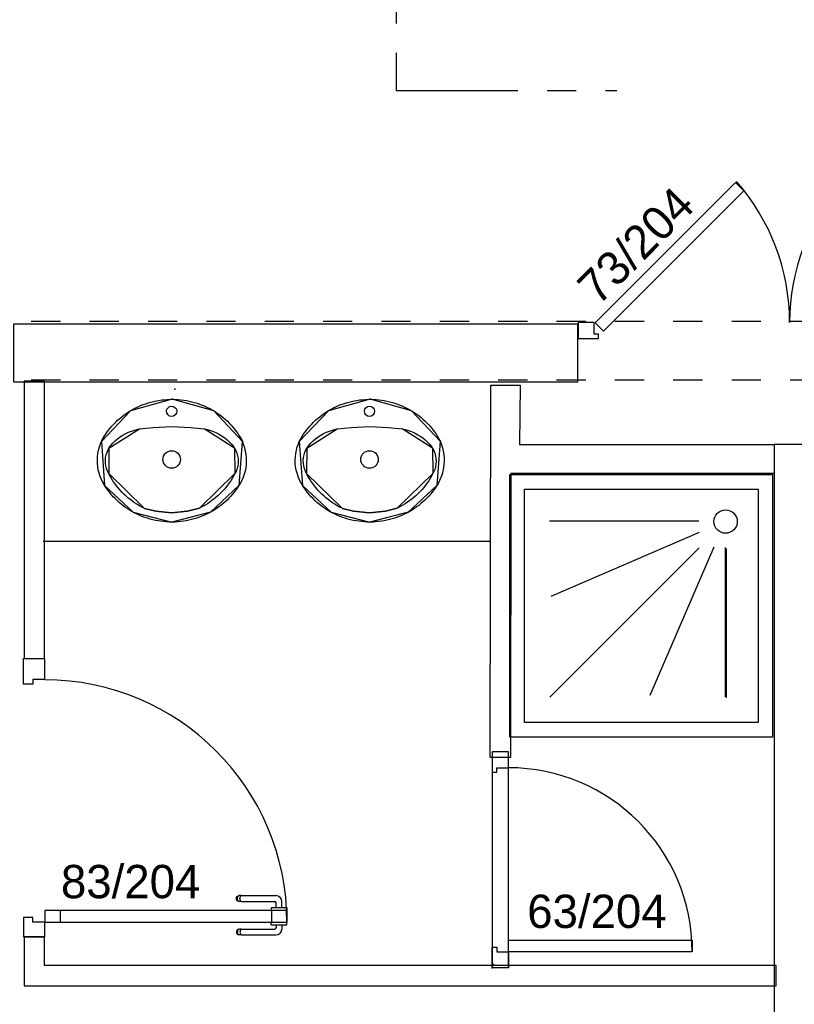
# Model space of a CAD drawing. Header units: millimetres. Extents: x -15 to 127, y -65 to 67.
# Tile 284 of 476: x 27.33 to 29.99, y 26.52 to 29.89. Entities that reach past the tile are written whole.
import ezdxf

# ---------------------------------------------------------------- set-up
doc = ezdxf.new("R2010")
doc.units = ezdxf.units.MM
doc.header["$MEASUREMENT"] = 0
doc.linetypes.add('PC_DASH_2', pattern=[0.125, 0.055556, -0.069444])
doc.linetypes.add('PC_DASH_6', pattern=[0.638889, 0.416667, -0.083333, 0.055556, -0.083333])
doc.layers.add('structure rdc', color=7, linetype='Continuous')
doc.styles.get("Standard").update_dxf_attribs({"font": 'BKANT.TTF'})

# ---------------------------------------------------------------- blocks, each defined once
blk = doc.blocks.new('PD_8903')
at = {"layer": 'structure rdc', "color": 0}
for points in [[(29.8044, -16.9739), (29.8327, -17.0021), (29.3518, -17.483), (29.3235, -17.4547), (29.8044, -16.9739)], [(29.2649, -17.4526), (29.2649, -17.5076), (29.3349, -17.5076), (29.3349, -17.4926), (29.3199, -17.4926), (29.3199, -17.4526), (29.2649, -17.4526)]]:
    blk.add_lwpolyline(points, dxfattribs=at)
blk.add_arc((29.2599, -17.4526), 0.73, 0, 41.3481, dxfattribs=at)
blk = doc.blocks.new('PD_8904')
at = {"layer": 'structure rdc', "color": 0}
for points in [[(30.1754, -16.9739), (30.1471, -17.0021), (30.628, -17.483), (30.6563, -17.4547), (30.1754, -16.9739)], [(30.7149, -17.4526), (30.7149, -17.5076), (30.6449, -17.5076), (30.6449, -17.4926), (30.6599, -17.4926), (30.6599, -17.4526), (30.7149, -17.4526)]]:
    blk.add_lwpolyline(points, dxfattribs=at)
blk.add_arc((30.7199, -17.4526), 0.73, 138.6519, 180, dxfattribs=at)
blk = doc.blocks.new('PD_9025')
at = {"layer": 'structure rdc', "color": 0}
for points in [[(28.551, -18.1367), (28.5416, -18.1365), (28.5322, -18.136), (28.5228, -18.1352), (28.5134, -18.1341), (28.5041, -18.1326), (28.4948, -18.1309), (28.4856, -18.1288), (28.4765, -18.1264), (28.4675, -18.1237), (28.4586, -18.1207), (28.4498, -18.1174), (28.4411, -18.1138), (28.4326, -18.11), (28.4242, -18.1058), (28.416, -18.1014), (28.4079, -18.0966), (28.4, -18.0917), (28.3923, -18.0864), (28.3847, -18.0809), (28.3774, -18.0751), (28.3703, -18.0691), (28.3634, -18.0629), (28.3568, -18.0564), (28.3504, -18.0497), (28.3442, -18.0428), (28.3383, -18.0357), (28.3326, -18.0284), (28.3272, -18.021), (28.3221, -18.0133), (28.3208, -18.0112), (28.315, -18.0013), (28.3099, -17.991), (28.3056, -17.9803), (28.302, -17.9694), (28.2992, -17.9583), (28.2973, -17.947), (28.2962, -17.9357), (28.2959, -17.9242), (28.2964, -17.9128), (28.2977, -17.9015), (28.2999, -17.8902), (28.3028, -17.8792), (28.3066, -17.8683), (28.3096, -17.861), (28.314, -17.8529), (28.3186, -17.845), (28.3236, -17.8372), (28.3288, -17.8296), (28.3343, -17.8221), (28.34, -17.8149), (28.346, -17.8079), (28.3523, -17.801), (28.3588, -17.7944), (28.3655, -17.788), (28.3725, -17.7818), (28.3797, -17.7759), (28.3871, -17.7702), (28.3947, -17.7648), (28.4025, -17.7596), (28.4104, -17.7547), (28.4186, -17.7501), (28.4269, -17.7457), (28.4353, -17.7417), (28.4439, -17.7379), (28.4526, -17.7344), (28.4615, -17.7312), (28.4704, -17.7283), (28.4795, -17.7257), (28.4886, -17.7234), (28.4978, -17.7215), (28.5071, -17.7198), (28.5165, -17.7184), (28.5259, -17.7174), (28.5353, -17.7167), (28.5447, -17.7163), (28.5542, -17.7162), (28.5636, -17.7165), (28.573, -17.717), (28.5824, -17.7179), (28.5918, -17.7191), (28.6011, -17.7206), (28.6103, -17.7224), (28.6195, -17.7246), (28.6286, -17.727), (28.6376, -17.7298), (28.6465, -17.7328), (28.6553, -17.7362), (28.664, -17.7398), (28.6725, -17.7437), (28.6809, -17.7479), (28.6891, -17.7524), (28.6971, -17.7572), (28.705, -17.7623), (28.7127, -17.7676), (28.7202, -17.7731), (28.7275, -17.7789), (28.7346, -17.785), (28.7414, -17.7913), (28.748, -17.7978), (28.7544, -17.8045), (28.7605, -17.8115), (28.7664, -17.8186), (28.772, -17.826), (28.7774, -17.8335), (28.7824, -17.8412), (28.7872, -17.8491), (28.7917, -17.8571), (28.7943, -17.8619), (28.7924, -17.861), (28.7967, -17.8717), (28.8002, -17.8826), (28.8029, -17.8937), (28.8048, -17.905), (28.8059, -17.9164), (28.8062, -17.9278), (28.8056, -17.9392), (28.8042, -17.9506), (28.802, -17.9618), (28.799, -17.9728), (28.7952, -17.9837), (28.7906, -17.9942), (28.7853, -18.0044), (28.7813, -18.0112), (28.7762, -18.0189), (28.7709, -18.0265), (28.7653, -18.0338), (28.7594, -18.041), (28.7533, -18.0479), (28.747, -18.0547), (28.7404, -18.0612), (28.7336, -18.0675), (28.7265, -18.0736), (28.7193, -18.0794), (28.7118, -18.085), (28.7041, -18.0903), (28.6963, -18.0953), (28.6882, -18.1001), (28.68, -18.1046), (28.6717, -18.1089), (28.6632, -18.1128), (28.6545, -18.1165), (28.6458, -18.1199), (28.6369, -18.1229), (28.6279, -18.1257), (28.6188, -18.1282), (28.6097, -18.1303), (28.6004, -18.1322), (28.5911, -18.1337), (28.5818, -18.1349), (28.5724, -18.1358), (28.563, -18.1364), (28.5535, -18.1367), (28.551, -18.1367)], [(28.7943, -17.8619), (28.6947, -17.7557), (28.5522, -17.7162), (28.4096, -17.7552), (28.3096, -17.861)], [(28.3096, -17.861), (28.3208, -18.0112)], [(28.7924, -17.861), (28.7813, -18.0112)], [(28.3208, -18.0112), (28.419, -18.103), (28.551, -18.1367)], [(28.7812, -18.0112), (28.6831, -18.103), (28.551, -18.1367)]]:
    blk.add_lwpolyline(points, dxfattribs=at)
blk = doc.blocks.new('PD_9026')
at = {"layer": 'structure rdc', "color": 0}
for points in [[(28.7673, -17.9708), (28.7629, -17.979), (28.7581, -17.9871), (28.7531, -17.995), (28.7478, -18.0028), (28.7422, -18.0103), (28.7364, -18.0177), (28.7303, -18.0249), (28.7239, -18.0319), (28.7173, -18.0386), (28.7104, -18.0451), (28.7033, -18.0514), (28.696, -18.0574), (28.6885, -18.0632), (28.6808, -18.0688), (28.6729, -18.074), (28.6648, -18.079), (28.6565, -18.0837), (28.648, -18.0882), (28.6454, -18.0895), (28.6053, -18.0998), (28.5506, -18.1048), (28.496, -18.0996), (28.4575, -18.0904), (28.4566, -18.0895), (28.4481, -18.0851), (28.4398, -18.0805), (28.4316, -18.0756), (28.4236, -18.0704), (28.4158, -18.0649), (28.4083, -18.0592), (28.4009, -18.0533), (28.3937, -18.0471), (28.3868, -18.0406), (28.3801, -18.0339), (28.3737, -18.027), (28.3675, -18.0199), (28.3616, -18.0126), (28.3559, -18.0051), (28.3505, -17.9974), (28.3454, -17.9895), (28.3406, -17.9815), (28.3361, -17.9733), (28.3347, -17.9708), (28.3306, -17.9622), (28.3273, -17.9533), (28.3251, -17.9442), (28.3238, -17.9348), (28.3236, -17.9254), (28.3244, -17.916), (28.3262, -17.9067), (28.329, -17.8977), (28.3327, -17.889), (28.3357, -17.8835), (28.3422, -17.8748), (28.3494, -17.8665), (28.3571, -17.8588), (28.3654, -17.8516), (28.3741, -17.8449), (28.3834, -17.8389), (28.393, -17.8335), (28.403, -17.8288), (28.4134, -17.8248), (28.4239, -17.8214), (28.4347, -17.8188), (28.4399, -17.8178), (28.4875, -17.8127), (28.5506, -17.8089), (28.6154, -17.813), (28.6622, -17.8178), (28.6731, -17.8201), (28.6838, -17.8231), (28.6942, -17.8268), (28.7044, -17.8312), (28.7142, -17.8363), (28.7236, -17.842), (28.7326, -17.8484), (28.7411, -17.8553), (28.7491, -17.8629), (28.7566, -17.8709), (28.7634, -17.8794), (28.7664, -17.8835), (28.7707, -17.8919), (28.7742, -17.9008), (28.7766, -17.9099), (28.7781, -17.9192), (28.7785, -17.9286), (28.7779, -17.938), (28.7763, -17.9473), (28.7737, -17.9564), (28.7701, -17.9652), (28.7673, -17.9708)], [(28.3357, -17.8835), (28.4399, -17.8178)], [(28.4399, -17.8178), (28.4875, -17.8127), (28.5506, -17.8089), (28.6154, -17.813), (28.6622, -17.8178)], [(28.7664, -17.8835), (28.6622, -17.8178)], [(28.3357, -17.8835), (28.3347, -17.9708)], [(28.7664, -17.8835), (28.7673, -17.9708)], [(28.3347, -17.9708), (28.4566, -18.0895)], [(28.7673, -17.9708), (28.6454, -18.0895)], [(28.4575, -18.0904), (28.496, -18.0996), (28.5506, -18.1048), (28.6053, -18.0998), (28.6454, -18.0895)]]:
    blk.add_lwpolyline(points, dxfattribs=at)
blk = doc.blocks.new('PD_9024')
at = {"layer": 'structure rdc', "color": 0}
for points in [[(28.3357, -17.8835), (28.4399, -17.8178)], [(28.4399, -17.8178), (28.4875, -17.8127), (28.5506, -17.8089), (28.6154, -17.813), (28.6622, -17.8178)], [(28.7664, -17.8835), (28.6622, -17.8178)], [(28.3357, -17.8835), (28.3347, -17.9708)], [(28.7664, -17.8835), (28.7673, -17.9708)], [(28.3347, -17.9708), (28.4566, -18.0895)], [(28.7673, -17.9708), (28.6454, -18.0895)], [(28.4575, -18.0904), (28.496, -18.0996), (28.5506, -18.1048), (28.6053, -18.0998), (28.6454, -18.0895)]]:
    blk.add_lwpolyline(points, dxfattribs=at)
for centre, radius in [((28.5505, -17.7573), 0.0175), ((28.5505, -17.9221), 0.03)]:
    blk.add_circle(centre, radius, dxfattribs=at)
at = {"layer": 'structure rdc'}
for name in ['PD_9025', 'PD_9026']:
    blk.add_blockref(name, (0, 0), dxfattribs=at)
blk = doc.blocks.new('PD_9028')
at = {"layer": 'structure rdc', "color": 0}
for points in [[(27.8729, -18.1367), (27.8635, -18.1365), (27.8541, -18.136), (27.8447, -18.1352), (27.8353, -18.1341), (27.826, -18.1326), (27.8167, -18.1309), (27.8075, -18.1288), (27.7984, -18.1264), (27.7894, -18.1237), (27.7805, -18.1207), (27.7717, -18.1174), (27.763, -18.1138), (27.7545, -18.11), (27.7461, -18.1058), (27.7379, -18.1014), (27.7298, -18.0966), (27.7219, -18.0917), (27.7142, -18.0864), (27.7066, -18.0809), (27.6993, -18.0751), (27.6922, -18.0691), (27.6853, -18.0629), (27.6787, -18.0564), (27.6723, -18.0497), (27.6661, -18.0428), (27.6602, -18.0357), (27.6545, -18.0284), (27.6491, -18.021), (27.644, -18.0133), (27.6427, -18.0112), (27.6369, -18.0013), (27.6318, -17.991), (27.6274, -17.9803), (27.6239, -17.9694), (27.6211, -17.9583), (27.6192, -17.947), (27.6181, -17.9357), (27.6178, -17.9242), (27.6183, -17.9128), (27.6196, -17.9015), (27.6218, -17.8902), (27.6247, -17.8792), (27.6285, -17.8683), (27.6315, -17.861), (27.6359, -17.8529), (27.6405, -17.845), (27.6455, -17.8372), (27.6507, -17.8296), (27.6562, -17.8221), (27.6619, -17.8149), (27.6679, -17.8079), (27.6742, -17.801), (27.6807, -17.7944), (27.6874, -17.788), (27.6944, -17.7818), (27.7016, -17.7759), (27.709, -17.7702), (27.7166, -17.7648), (27.7243, -17.7596), (27.7323, -17.7547), (27.7404, -17.7501), (27.7487, -17.7457), (27.7572, -17.7417), (27.7658, -17.7379), (27.7745, -17.7344), (27.7834, -17.7312), (27.7923, -17.7283), (27.8014, -17.7257), (27.8105, -17.7234), (27.8197, -17.7215), (27.829, -17.7198), (27.8384, -17.7184), (27.8478, -17.7174), (27.8572, -17.7167), (27.8666, -17.7163), (27.876, -17.7162), (27.8855, -17.7165), (27.8949, -17.717), (27.9043, -17.7179), (27.9137, -17.7191), (27.923, -17.7206), (27.9322, -17.7224), (27.9414, -17.7246), (27.9505, -17.727), (27.9595, -17.7298), (27.9684, -17.7328), (27.9772, -17.7362), (27.9859, -17.7398), (27.9944, -17.7437), (28.0028, -17.7479), (28.011, -17.7524), (28.019, -17.7572), (28.0269, -17.7623), (28.0346, -17.7676), (28.0421, -17.7731), (28.0494, -17.7789), (28.0564, -17.785), (28.0633, -17.7913), (28.0699, -17.7978), (28.0763, -17.8045), (28.0824, -17.8115), (28.0883, -17.8186), (28.0939, -17.826), (28.0993, -17.8335), (28.1043, -17.8412), (28.1091, -17.8491), (28.1136, -17.8571), (28.1162, -17.8619), (28.1143, -17.861), (28.1186, -17.8717), (28.1221, -17.8826), (28.1248, -17.8937), (28.1267, -17.905), (28.1278, -17.9164), (28.1281, -17.9278), (28.1275, -17.9392), (28.1261, -17.9506), (28.1239, -17.9618), (28.1209, -17.9728), (28.1171, -17.9837), (28.1125, -17.9942), (28.1072, -18.0044), (28.1031, -18.0112), (28.0981, -18.0189), (28.0928, -18.0265), (28.0872, -18.0338), (28.0813, -18.041), (28.0752, -18.0479), (28.0689, -18.0547), (28.0623, -18.0612), (28.0555, -18.0675), (28.0484, -18.0736), (28.0412, -18.0794), (28.0337, -18.085), (28.026, -18.0903), (28.0182, -18.0953), (28.0101, -18.1001), (28.0019, -18.1046), (27.9936, -18.1089), (27.9851, -18.1128), (27.9764, -18.1165), (27.9677, -18.1199), (27.9588, -18.1229), (27.9498, -18.1257), (27.9407, -18.1282), (27.9316, -18.1303), (27.9223, -18.1322), (27.913, -18.1337), (27.9037, -18.1349), (27.8943, -18.1358), (27.8849, -18.1364), (27.8754, -18.1367), (27.8729, -18.1367)], [(28.1162, -17.8619), (28.0166, -17.7557), (27.8741, -17.7162), (27.7315, -17.7552), (27.6315, -17.861)], [(27.6315, -17.861), (27.6427, -18.0112)], [(28.1143, -17.861), (28.1031, -18.0112)], [(27.6427, -18.0112), (27.7409, -18.103), (27.8729, -18.1367)], [(28.1031, -18.0112), (28.005, -18.103), (27.8729, -18.1367)]]:
    blk.add_lwpolyline(points, dxfattribs=at)
blk = doc.blocks.new('PD_9029')
at = {"layer": 'structure rdc', "color": 0}
for points in [[(28.0892, -17.9708), (28.0848, -17.979), (28.08, -17.9871), (28.075, -17.995), (28.0697, -18.0028), (28.0641, -18.0103), (28.0583, -18.0177), (28.0522, -18.0249), (28.0458, -18.0319), (28.0392, -18.0386), (28.0323, -18.0451), (28.0252, -18.0514), (28.0179, -18.0574), (28.0104, -18.0632), (28.0027, -18.0688), (27.9948, -18.074), (27.9867, -18.079), (27.9784, -18.0837), (27.9699, -18.0882), (27.9673, -18.0895), (27.9272, -18.0998), (27.8724, -18.1048), (27.8179, -18.0996), (27.7794, -18.0904), (27.7785, -18.0895), (27.77, -18.0851), (27.7617, -18.0805), (27.7535, -18.0756), (27.7455, -18.0704), (27.7377, -18.0649), (27.7302, -18.0592), (27.7228, -18.0533), (27.7156, -18.0471), (27.7087, -18.0406), (27.702, -18.0339), (27.6956, -18.027), (27.6894, -18.0199), (27.6835, -18.0126), (27.6778, -18.0051), (27.6724, -17.9974), (27.6673, -17.9895), (27.6625, -17.9815), (27.6579, -17.9733), (27.6566, -17.9708), (27.6525, -17.9622), (27.6492, -17.9533), (27.647, -17.9442), (27.6457, -17.9348), (27.6455, -17.9254), (27.6463, -17.916), (27.6481, -17.9067), (27.6509, -17.8977), (27.6546, -17.889), (27.6576, -17.8835), (27.6641, -17.8748), (27.6713, -17.8665), (27.679, -17.8588), (27.6873, -17.8516), (27.696, -17.8449), (27.7053, -17.8389), (27.7149, -17.8335), (27.7249, -17.8288), (27.7352, -17.8248), (27.7458, -17.8214), (27.7566, -17.8188), (27.7618, -17.8178), (27.8094, -17.8127), (27.8724, -17.8089), (27.9373, -17.813), (27.9841, -17.8178), (27.995, -17.8201), (28.0057, -17.8231), (28.0161, -17.8268), (28.0263, -17.8312), (28.0361, -17.8363), (28.0455, -17.842), (28.0545, -17.8484), (28.063, -17.8553), (28.071, -17.8629), (28.0785, -17.8709), (28.0853, -17.8794), (28.0883, -17.8835), (28.0926, -17.8919), (28.096, -17.9008), (28.0985, -17.9099), (28.0999, -17.9192), (28.1004, -17.9286), (28.0998, -17.938), (28.0982, -17.9473), (28.0956, -17.9564), (28.092, -17.9652), (28.0892, -17.9708)], [(27.6576, -17.8835), (27.7618, -17.8178)], [(27.7618, -17.8178), (27.8094, -17.8127), (27.8724, -17.8089), (27.9373, -17.813), (27.9841, -17.8178)], [(28.0883, -17.8835), (27.9841, -17.8178)], [(27.6576, -17.8835), (27.6566, -17.9708)], [(28.0883, -17.8835), (28.0892, -17.9708)], [(27.6566, -17.9708), (27.7785, -18.0895)], [(28.0892, -17.9708), (27.9673, -18.0895)], [(27.7794, -18.0904), (27.8179, -18.0996), (27.8724, -18.1048), (27.9272, -18.0998), (27.9673, -18.0895)]]:
    blk.add_lwpolyline(points, dxfattribs=at)
blk = doc.blocks.new('PD_9027')
at = {"layer": 'structure rdc', "color": 0}
for points in [[(27.6576, -17.8835), (27.7618, -17.8178)], [(27.7618, -17.8178), (27.8094, -17.8127), (27.8724, -17.8089), (27.9373, -17.813), (27.9841, -17.8178)], [(28.0883, -17.8835), (27.9841, -17.8178)], [(27.6576, -17.8835), (27.6566, -17.9708)], [(28.0883, -17.8835), (28.0892, -17.9708)], [(27.6566, -17.9708), (27.7785, -18.0895)], [(28.0892, -17.9708), (27.9673, -18.0895)], [(27.7794, -18.0904), (27.8179, -18.0996), (27.8724, -18.1048), (27.9272, -18.0998), (27.9673, -18.0895)]]:
    blk.add_lwpolyline(points, dxfattribs=at)
for centre, radius in [((27.8724, -17.7573), 0.0175), ((27.8724, -17.9221), 0.03)]:
    blk.add_circle(centre, radius, dxfattribs=at)
at = {"layer": 'structure rdc'}
for name in ['PD_9028', 'PD_9029']:
    blk.add_blockref(name, (0, 0), dxfattribs=at)
blk = doc.blocks.new('PD_9034')
at = {"layer": 'structure rdc', "color": 0}
for points in [[(29.0261, -18.9231), (28.9711, -18.9231), (28.9711, -18.9931), (28.9861, -18.9931), (28.9861, -18.9781), (29.0261, -18.9781), (29.0261, -18.9231)], [(29.0261, -19.6631), (28.9711, -19.6631), (28.9711, -19.5931), (28.9861, -19.5931), (28.9861, -19.6081), (29.0261, -19.6081), (29.0261, -19.6631)], [(29.0261, -19.6081), (29.0261, -19.5681), (29.6561, -19.5681), (29.6561, -19.6081), (29.0261, -19.6081)]]:
    blk.add_lwpolyline(points, dxfattribs=at)
blk.add_arc((29.0261, -19.6081), 0.63, 0, 90, dxfattribs=at)
blk = doc.blocks.new('PD_12130')
at = {"layer": 'structure rdc', "color": 0}
for p, q in [((28.213, -19.5057), (28.213, -19.5056)), ((28.213, -19.5155), (28.213, -19.5057)), ((28.213, -19.5156), (28.213, -19.5155)), ((28.213, -19.5156), (28.2146, -19.5156)), ((28.2146, -19.5156), (28.2193, -19.5156)), ((28.2193, -19.5156), (28.2265, -19.5156)), ((28.2265, -19.5156), (28.2353, -19.5156)), ((28.2302, -19.5156), (28.2302, -19.5261)), ((28.2353, -19.5156), (28.2447, -19.5156)), ((28.2447, -19.5156), (28.2535, -19.5156)), ((28.2499, -19.5156), (28.2499, -19.5308)), ((28.2535, -19.5156), (28.2607, -19.5156)), ((28.2607, -19.5156), (28.2654, -19.5156)), ((28.2654, -19.5156), (28.2671, -19.5156)), ((28.2671, -19.5057), (28.2671, -19.5056)), ((28.2671, -19.5155), (28.2671, -19.5057)), ((28.2671, -19.5156), (28.2671, -19.5155)), ((28.0949, -19.5376), (28.0943, -19.541)), ((28.0943, -19.541), (28.0949, -19.5444)), ((28.0966, -19.5346), (28.0949, -19.5376)), ((28.0949, -19.5444), (28.0966, -19.5474)), ((28.0993, -19.5323), (28.0966, -19.5346)), ((28.0966, -19.5474), (28.0993, -19.5497)), ((28.0978, -19.5376), (28.0973, -19.541)), ((28.0973, -19.541), (28.0978, -19.5444)), ((28.0994, -19.5346), (28.0978, -19.5376)), ((28.0978, -19.5444), (28.0994, -19.5474)), ((28.1025, -19.5311), (28.0993, -19.5323)), ((28.0993, -19.5497), (28.1025, -19.5509)), ((28.1018, -19.5323), (28.0994, -19.5346)), ((28.0994, -19.5474), (28.1018, -19.5497)), ((28.1047, -19.5311), (28.1025, -19.5311)), ((28.1047, -19.5509), (28.1025, -19.5509)), ((28.1109, -19.5311), (28.1047, -19.5311)), ((28.1109, -19.5509), (28.1047, -19.5509)), ((28.1069, -19.5376), (28.1066, -19.541)), ((28.1066, -19.541), (28.1069, -19.5444)), ((28.1078, -19.5346), (28.1069, -19.5376)), ((28.1069, -19.5444), (28.1078, -19.5474)), ((28.1092, -19.5323), (28.1078, -19.5346)), ((28.1078, -19.5474), (28.1092, -19.5497)), ((28.1109, -19.5311), (28.2252, -19.5311)), ((28.1109, -19.5509), (28.2299, -19.5509))]:
    blk.add_line(p, q, dxfattribs=at)
for centre, radius in [((28.2252, -19.5261), 0.00501), ((28.2299, -19.5308), 0.02)]:
    blk.add_arc(centre, radius, 270, 0, dxfattribs=at)
blk = doc.blocks.new('PD_12131')
at = {"layer": 'structure rdc', "color": 0}
for p, q in [((28.0943, -19.4261), (28.0949, -19.4226)), ((28.0949, -19.4226), (28.0966, -19.4196)), ((28.0966, -19.4196), (28.0993, -19.4174)), ((28.0973, -19.4261), (28.0978, -19.4226)), ((28.0978, -19.4226), (28.0994, -19.4196)), ((28.0993, -19.4174), (28.1025, -19.4162)), ((28.0994, -19.4196), (28.1018, -19.4174)), ((28.1047, -19.4162), (28.1025, -19.4162)), ((28.1109, -19.4162), (28.1047, -19.4162)), ((28.1066, -19.4261), (28.1069, -19.4226)), ((28.1069, -19.4226), (28.1078, -19.4196)), ((28.1078, -19.4196), (28.1092, -19.4174)), ((28.1109, -19.4162), (28.2299, -19.4162)), ((28.0949, -19.4295), (28.0943, -19.4261)), ((28.0966, -19.4325), (28.0949, -19.4295)), ((28.0993, -19.4347), (28.0966, -19.4325)), ((28.0978, -19.4295), (28.0973, -19.4261)), ((28.0994, -19.4325), (28.0978, -19.4295)), ((28.1025, -19.4359), (28.0993, -19.4347)), ((28.1018, -19.4347), (28.0994, -19.4325)), ((28.1047, -19.4359), (28.1025, -19.4359)), ((28.1109, -19.4359), (28.1047, -19.4359)), ((28.1069, -19.4295), (28.1066, -19.4261)), ((28.1078, -19.4325), (28.1069, -19.4295)), ((28.1092, -19.4347), (28.1078, -19.4325)), ((28.1109, -19.4359), (28.2252, -19.4359)), ((28.213, -19.4565), (28.2146, -19.4565)), ((28.213, -19.4565), (28.213, -19.4566)), ((28.213, -19.4566), (28.213, -19.4665)), ((28.2146, -19.4565), (28.2193, -19.4565)), ((28.2193, -19.4565), (28.2265, -19.4565)), ((28.2265, -19.4565), (28.2353, -19.4565)), ((28.2302, -19.4565), (28.2302, -19.4409)), ((28.2353, -19.4565), (28.2447, -19.4565)), ((28.2447, -19.4565), (28.2535, -19.4565)), ((28.2499, -19.4565), (28.2499, -19.4362)), ((28.2535, -19.4565), (28.2607, -19.4565)), ((28.2607, -19.4565), (28.2654, -19.4565)), ((28.2654, -19.4565), (28.2671, -19.4565)), ((28.2671, -19.4565), (28.2671, -19.4566)), ((28.2671, -19.4566), (28.2671, -19.4665)), ((28.213, -19.4665), (28.213, -19.4666)), ((28.2671, -19.4665), (28.2671, -19.4666))]:
    blk.add_line(p, q, dxfattribs=at)
for centre, radius in [((28.2299, -19.4362), 0.02), ((28.2252, -19.4409), 0.00501)]:
    blk.add_arc(centre, radius, 0, 90, dxfattribs=at)
blk = doc.blocks.new('PD_12129')
at = {"layer": 'structure rdc'}
for name in ['PD_12131', 'PD_12130']:
    blk.add_blockref(name, (0, 0), dxfattribs=at)
blk = doc.blocks.new('PD_12134')
at = {"layer": 'structure rdc', "color": 0}
for p, q in [((27.3653, -18.6915), (27.3653, -18.6035)), ((27.3653, -18.6035), (27.4374, -18.6035)), ((27.4374, -18.6756), (27.4374, -18.6035))]:
    blk.add_line(p, q, dxfattribs=at)
blk.add_lwpolyline([(27.4374, -18.6756), (27.3973, -18.6756), (27.3973, -18.6915), (27.3653, -18.6915), (27.3653, -18.6756)], dxfattribs=at)
blk = doc.blocks.new('PD_12135')
at = {"layer": 'structure rdc', "color": 0}
for points in [[(27.438, -19.4668), (27.438, -19.5068), (27.4916, -19.5068), (27.4916, -19.4668), (27.438, -19.4668)], [(28.2145, -19.4668), (28.2145, -19.5068), (28.268, -19.5068), (28.268, -19.4668), (28.2145, -19.4668)]]:
    blk.add_lwpolyline(points, dxfattribs=at)
blk = doc.blocks.new('PD_12133')
at = {"layer": 'structure rdc', "color": 0}
blk.add_line((27.3653, -19.5569), (27.4374, -19.5569), dxfattribs=at)
for points in [[(27.3973, -19.5068), (27.3973, -19.491), (27.3653, -19.491), (27.3653, -19.5569), (27.4374, -19.5569), (27.4374, -19.5068), (27.3973, -19.5068)], [(28.2685, -19.5068), (28.2685, -19.4668), (27.4374, -19.4668), (27.4374, -19.5068), (28.2685, -19.5068)]]:
    blk.add_lwpolyline(points, dxfattribs=at)
blk.add_arc((27.4374, -19.5068), 0.83, 0, 90, dxfattribs=at)
at = {"layer": 'structure rdc'}
for name in ['PD_12134', 'PD_12135']:
    blk.add_blockref(name, (0, 0), dxfattribs=at)
blk = doc.blocks.new('PD_12132')
at = {"layer": 'structure rdc'}
blk.add_blockref('PD_12133', (0, 0), dxfattribs=at)
at = {"layer": 'structure rdc', "color": 0, "insert": (27.493, -19.3109), "char_height": 0.114102, "width": 0.493889, "attachment_point": 1}
blk.add_mtext('{\\fArial|b0|i0|c0|p34;\\W0.98;83/204}', dxfattribs=at)
blk = doc.blocks.new('PD_12128')
at = {"layer": 'structure rdc'}
for name in ['PD_12132', 'PD_12129']:
    blk.add_blockref(name, (0, 0), dxfattribs=at)
blk = doc.blocks.new('PD_12127')
at = {"layer": 'structure rdc', "color": 0}
for points in [[(27.4366, -17.6535), (27.3666, -17.6535), (27.3666, -18.6035), (27.4366, -18.6035), (27.4366, -17.6535)], [(27.4372, -19.6552), (27.4372, -19.5569), (27.3672, -19.5569), (27.3672, -19.7252), (29.9436, -19.7252), (29.9436, -19.6552), (27.4372, -19.6552)]]:
    blk.add_lwpolyline(points, dxfattribs=at)
blk.add_point((28.9758, -19.6523), dxfattribs=at)
at = {"layer": 'structure rdc'}
blk.add_blockref('PD_12128', (0, 0), dxfattribs=at)

msp = doc.modelspace()

# ---------------------------------------------------------------- linework, layer by layer
at = {"layer": 'structure rdc', "color": 0, "linetype": 'PC_DASH_6'}
for p, q in [((28.621, 34.0764), (28.621, 29.6473)), ((28.621, 29.6473), (29.3771, 29.6473))]:
    msp.add_line(p, q, dxfattribs=at)
at = {"layer": 'structure rdc', "color": 0, "linetype": 'PC_DASH_2'}
for p, q in [((12.5705, 28.8564), (41.747, 28.8564)), ((12.5705, 28.6564), (41.748, 28.6564))]:
    msp.add_line(p, q, dxfattribs=at)
at = {"layer": 'structure rdc', "color": 0}
for p, q in [((29.6578, 28.1719), (29.1464, 28.1719)), ((29.6595, 28.1327), (29.1512, 27.9133)), ((27.4109, 28.1027), (28.9435, 28.1027)), ((29.1478, 27.569), (29.6595, 28.0807)), ((29.7092, 28.0832), (29.4898, 27.5749)), ((29.7484, 28.0815), (29.7484, 27.5701)), ((29.7512, 28.0785), (29.7512, 27.5671)), ((28.9501, 27.3822), (28.9501, 26.6422)), ((29.0051, 27.3822), (29.0051, 26.6422))]:
    msp.add_line(p, q, dxfattribs=at)
for points in [[(27.3108, 28.8476), (29.2422, 28.8476), (29.2422, 28.6476), (27.3108, 28.6476), (27.3108, 28.8476)], [(28.9452, 28.6381), (29.0452, 28.6379), (29.0434, 28.4346), (29.9157, 28.4349), (29.9157, 28.3346), (29.0135, 28.3346), (29.0126, 27.3622), (28.9426, 27.3622), (28.9452, 28.6381)], [(29.9159, 22.3967), (30.0159, 22.3967), (30.0159, 28.4349), (29.9159, 28.4349), (29.9159, 22.3967)], [(29.9108, 27.4319), (29.0108, 27.4319), (29.0108, 28.3319), (29.9108, 28.3319), (29.9108, 27.4319)], [(29.8608, 27.4819), (29.0608, 27.4819), (29.0608, 28.2819), (29.8608, 28.2819), (29.8608, 27.4819)]]:
    msp.add_lwpolyline(points, dxfattribs=at)
msp.add_circle((29.7497, 28.1704), 0.04, dxfattribs=at)
for p in [(27.8628, 28.624), (27.8551, 28.5891), (28.5332, 28.5891), (28.9501, 26.6422)]:
    msp.add_point(p, dxfattribs=at)

# ---------------------------------------------------------------- block references
at = {"layer": 'structure rdc'}
for name in ['PD_8903', 'PD_8904', 'PD_12127', 'PD_9027', 'PD_9024', 'PD_9034']:
    msp.add_blockref(name, (-0.0209, 46.3053), dxfattribs=at)

# ---------------------------------------------------------------- texts
at = {"layer": 'structure rdc', "color": 0, "insert": (29.2325, 28.9878), "char_height": 0.114102, "width": 0.493889, "attachment_point": 1, "rotation": 45}
msp.add_mtext('{\\fArial|b0|i0|c0|p34;\\W0.98;73/204}', dxfattribs=at)
at = {"layer": 'structure rdc', "color": 0, "insert": (29.0699, 26.8925), "char_height": 0.114102, "width": 0.493889, "attachment_point": 1}
msp.add_mtext('{\\fArial|b0|i0|c0|p34;\\W0.98;63/204}', dxfattribs=at)

doc.saveas('drawing.dxf')
